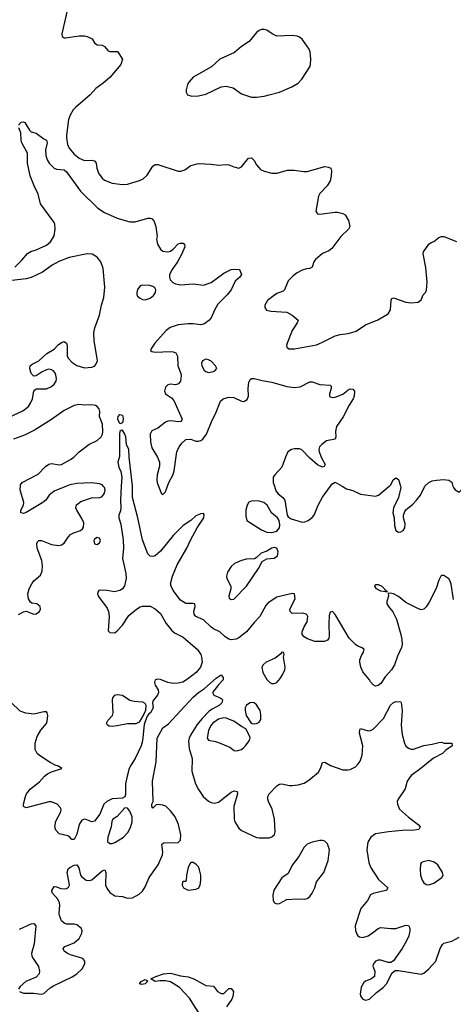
# Model space of a CAD drawing. Header units: inches. Extents: x 1603819 to 1745079, y 385938 to 533966.
# Tile 512 of 561: x 1654359 to 1657784, y 485909 to 493683. Entities that reach past the tile are written whole.
import ezdxf

# ---------------------------------------------------------------- set-up
doc = ezdxf.new("R2010")
doc.units = ezdxf.units.IN
doc.header["$MEASUREMENT"] = 0
doc.layers.add('B6458', color=7, linetype='Continuous')
doc.layers.add('B6459', color=7, linetype='Continuous')

msp = doc.modelspace()

# ---------------------------------------------------------------- linework, layer by layer
at = {"layer": 'B6458', "color": 5}
for points, elevation in [([(1655161.6, 490000), (1655156.4, 489890), (1655158, 489830), (1655154.8, 489805.2), (1655140.9, 489770), (1655141.4, 489750), (1655158.7, 489698.7), (1655175.2, 489575.2), (1655179.1, 489510), (1655170.5, 489430), (1655198.5, 489310), (1655199.8, 489270), (1655188, 489212), (1655170.7, 489189.3), (1655150, 489174.9), (1655106.6, 489166.6), (1655050, 489177.4), (1655000.1, 489179.9), (1654984.5, 489175.5), (1654976.5, 489163.5), (1654973.2, 489150), (1654982.7, 489130), (1655050, 489036), (1655061.6, 489010), (1655064.7, 488970), (1655058, 488858), (1655070, 488845.2), (1655110, 488841.2), (1655130, 488857.2), (1655170, 488903.7), (1655221.5, 488978.5), (1655281.7, 489030), (1655310, 489047.1), (1655330, 489053.4), (1655390, 489052.6), (1655430, 489032.7), (1655470, 488993.6), (1655515.1, 488915.1), (1655560.8, 488860.8), (1655582.8, 488842.8), (1655650, 488808.4), (1655763.2, 488710), (1655788.6, 488670), (1655795.7, 488650), (1655799.4, 488610), (1655786.6, 488570), (1655753.1, 488530), (1655685.1, 488474.9), (1655647.7, 488452.3), (1655610, 488443.5), (1655570, 488441.3), (1655529.4, 488449.4), (1655470, 488474.4), (1655450, 488476.3), (1655429.5, 488470), (1655423.7, 488450), (1655429.4, 488430), (1655452.1, 488392.1), (1655454, 488370), (1655446.3, 488350), (1655412.9, 488307.1), (1655408.3, 488290), (1655412.3, 488250), (1655390.9, 488210), (1655378.8, 488201.2), (1655362, 488178), (1655340.9, 488119.1), (1655329, 487990), (1655317.3, 487950), (1655272.3, 487850), (1655239.2, 487800.8), (1655224.2, 487770), (1655206.6, 487710), (1655195.3, 487650), (1655194.9, 487565.1), (1655190, 487546), (1655170, 487536.3), (1655090, 487531.8), (1655046, 487510), (1655024.5, 487490), (1654991.5, 487410), (1654950, 487356.4), (1654930, 487348.8), (1654890, 487366.4), (1654870, 487370.3), (1654850, 487362.4), (1654828, 487330), (1654810, 487251.3), (1654790, 487211), (1654770, 487211), (1654754.8, 487230), (1654739.2, 487239.2), (1654670, 487255.3), (1654643.6, 487283.6), (1654636.5, 487310), (1654645.1, 487354.9), (1654683.8, 487430), (1654685.5, 487450), (1654680.9, 487460.9), (1654654, 487490), (1654610, 487508.2), (1654590, 487508.4), (1654410, 487459.1), (1654388, 487470), (1654388.5, 487490), (1654405.2, 487550), (1654413.8, 487570), (1654444, 487610), (1654515.4, 487664.6), (1654554.9, 487710), (1654578.4, 487730), (1654610, 487745.7), (1654691.3, 487770), (1654664.7, 487790), (1654638.2, 487798.2), (1654599.4, 487819.4), (1654514.3, 487874.3), (1654497.6, 487890), (1654481.6, 487921.6), (1654480.7, 487970), (1654496.7, 488023.3), (1654525.2, 488074.8), (1654570, 488126), (1654576.5, 488143.5), (1654581.3, 488190), (1654576.3, 488210), (1654570, 488217.3), (1654550, 488219.3), (1654470, 488200.8), (1654407.5, 488207.5), (1654363.2, 488223.2), (1654290, 488294)], 340), ([(1654350, 488986), (1654390, 489008.4), (1654410, 489012.7), (1654470, 488990.6), (1654490, 488990.7), (1654516, 489010), (1654523.7, 489030), (1654522, 489050), (1654494, 489070), (1654455.4, 489075.4), (1654443.3, 489083.3), (1654429.8, 489109.8), (1654423.5, 489150), (1654433.5, 489190), (1654455.1, 489230), (1654470, 489252.2), (1654522.4, 489297.6), (1654537.3, 489330), (1654538.7, 489370), (1654532.7, 489412.7), (1654496.3, 489510), (1654494, 489546), (1654500.1, 489559.9), (1654510, 489570.5), (1654530, 489570.4), (1654610, 489539.6), (1654668.5, 489531.5), (1654690, 489536.5), (1654710, 489548.9), (1654741.5, 489598.5), (1654761.1, 489618.9), (1654779.3, 489630), (1654838, 489650), (1654856.1, 489663.9), (1654863.5, 489676.5), (1654865.1, 489710), (1654850, 489745.6), (1654809.8, 489810), (1654802.6, 489830), (1654806.5, 489853.5), (1654841.1, 489878.9), (1654926.6, 489906.6), (1654993.2, 489910), (1655010, 489918.4), (1655030, 489944), (1655034.3, 489970), (1655029.4, 489990), (1655019.4, 490000)], 360), ([(1654728.6, 490000), (1654630, 489961.1), (1654591.5, 489930), (1654564.2, 489890), (1654542.4, 489870), (1654410, 489793.2), (1654390, 489785.2), (1654368.7, 489790), (1654369.2, 489810), (1654389.2, 489850), (1654392.7, 489870), (1654362.9, 489970), (1654365.7, 490000)], 360), ([(1657786.1, 489106.1), (1657766.7, 489226.7), (1657759.1, 489250), (1657748.2, 489268.2), (1657710, 489294), (1657690, 489294.8), (1657686, 489290), (1657670, 489258), (1657647.9, 489192.1), (1657590, 489079.1), (1657570, 489046), (1657550, 489028.4), (1657530, 489024.4), (1657510, 489030.4), (1657450, 489060.8), (1657410, 489082.4), (1657350, 489129.1), (1657310, 489150.2), (1657283.7, 489156.3), (1657268, 489152), (1657272.7, 489132.7), (1657258.2, 489090), (1657259.8, 489070), (1657270.8, 489050), (1657306.5, 489006.5), (1657335.4, 488950), (1657369.9, 488830), (1657377.5, 488790), (1657378.9, 488750), (1657373.9, 488726.1), (1657341.6, 488658.4), (1657318.3, 488590), (1657296.4, 488550), (1657246.5, 488493.5), (1657210, 488443), (1657190, 488425.5), (1657170, 488422), (1657150, 488430.7), (1657130, 488454), (1657122, 488470), (1657070, 488535.3), (1657053, 488570), (1657045, 488610), (1657046.4, 488630), (1657057.8, 488662.2), (1657074.9, 488690), (1657079.3, 488710), (1657064.4, 488724.4), (1657030, 488737.3), (1657010, 488750.2), (1656961, 488801), (1656850, 488986), (1656830, 489010.8), (1656810, 489004.7), (1656802, 488978), (1656799.7, 488910), (1656804.4, 488815.6), (1656800.7, 488799.3), (1656790, 488782.8), (1656767.5, 488772.5), (1656690, 488774), (1656633.3, 488793.3), (1656606, 488810), (1656590.8, 488830), (1656590.7, 488850), (1656604.9, 488890), (1656630.7, 488930), (1656634.8, 488970), (1656630, 488982), (1656622, 488990), (1656595.9, 488995.9), (1656510, 488994), (1656494, 489010), (1656493, 489030), (1656535.3, 489110), (1656530, 489150.7), (1656510, 489153), (1656390, 489124.4), (1656322.4, 489077.6), (1656303.5, 489056.5), (1656255.6, 488970), (1656210, 488923.7), (1656149.1, 488850.9), (1656090, 488801.7), (1656070, 488792.7), (1656030, 488787.9), (1656010, 488791.4), (1655980.9, 488810), (1655940.9, 488850), (1655890, 488872.3), (1655870, 488885.9), (1655810, 488943.6), (1655750.4, 488970), (1655738, 488990), (1655735.2, 489010), (1655744, 489050), (1655742, 489070), (1655730, 489074.7), (1655670, 489073.2), (1655630, 489099.7), (1655570, 489177), (1655555, 489210), (1655551.1, 489230), (1655565, 489290), (1655601.5, 489378.5), (1655678.3, 489510), (1655706.8, 489573.2), (1655759.5, 489670), (1655812.9, 489750), (1655815.8, 489775.8), (1655810, 489782.8), (1655790, 489782), (1655750, 489766), (1655709.5, 489730), (1655650, 489688.9), (1655570, 489611.6), (1655470, 489486), (1655430, 489450.3), (1655410, 489444.9), (1655390, 489447.4), (1655370, 489464.9), (1655330, 489577.1), (1655292.5, 489750), (1655249.5, 489910), (1655250, 490000)], 340), ([(1655454.4, 490000), (1655478, 489938), (1655490, 489934), (1655510, 489954), (1655525.7, 490000)], 360), ([(1656371.2, 490000), (1656383, 489963), (1656399.3, 489939.3), (1656437.1, 489910), (1656453.4, 489890), (1656470.4, 489770.4), (1656478.5, 489758.5), (1656502.3, 489742.3), (1656590, 489716.3), (1656610, 489718), (1656637.2, 489730), (1656667.9, 489752.1), (1656683.7, 489770), (1656716.3, 489850), (1656750, 489913), (1656813.7, 490000)], 360), ([(1656904.6, 490000), (1656939.9, 489979.9), (1656990, 489965.2), (1657050, 489937.6), (1657170, 489921.6), (1657192.7, 489930), (1657278.1, 490000)], 360), ([(1657367.1, 490000), (1657370.4, 489990), (1657350.3, 489910), (1657310.3, 489830), (1657306.7, 489790), (1657315.8, 489750), (1657319.1, 489690), (1657330, 489650.6), (1657350, 489636.9), (1657370, 489639), (1657387.6, 489650), (1657401, 489670), (1657402.7, 489702.7), (1657391.5, 489750), (1657391.5, 489770), (1657401.3, 489798.7), (1657410, 489813), (1657462.9, 489857.1), (1657493.6, 489890), (1657523.6, 489930), (1657558.9, 490000)], 360), ([(1657780.9, 490000), (1657784, 489990), (1657798, 489970), (1657830, 489952), (1657848.9, 489971.1), (1657854, 489990), (1657851.3, 490000)], 360), ([(1654358.8, 486010), (1654390, 485997.6), (1654470, 485997.7), (1654530, 485990.5), (1654550, 485993.4), (1654600.9, 486039.1), (1654625.3, 486054.7), (1654773.9, 486126.1), (1654809.8, 486150.2), (1654853, 486190), (1654874.7, 486230), (1654873.3, 486250), (1654857, 486270), (1654759.8, 486299.8), (1654737, 486310), (1654709.5, 486330), (1654702, 486350), (1654714.7, 486365.3), (1654790, 486394), (1654830, 486428.8), (1654849.7, 486470), (1654851.8, 486490), (1654845.1, 486510), (1654810, 486535.8), (1654790, 486542), (1654730, 486542), (1654709.8, 486549.8), (1654690, 486569.5), (1654672.8, 486610), (1654669.8, 486629.8), (1654675.8, 486690), (1654673.5, 486710), (1654659.6, 486739.6), (1654615.8, 486790), (1654612, 486808), (1654630, 486838), (1654650, 486835.8), (1654682.7, 486822.7), (1654710, 486819.7), (1654730, 486824.4), (1654745.1, 486834.9), (1654752.1, 486850), (1654750.9, 486869.1), (1654733.1, 486950), (1654742, 486978), (1654754.5, 486990), (1654790, 487008.8), (1654811.3, 487011.3), (1654826, 486986), (1654839, 486930), (1654850, 486914.7), (1654884.9, 486890), (1654910, 486885.4), (1654930, 486892.1), (1655010, 486963.6), (1655031.5, 486971.5), (1655040.2, 486950), (1655037.7, 486850), (1655046.2, 486826.2), (1655070, 486791.7), (1655110, 486765.8), (1655170, 486759.5), (1655210, 486746), (1655250, 486750.4), (1655302.3, 486777.7), (1655330, 486801.6), (1655350, 486835.5), (1655380.7, 486910), (1655451.5, 487010), (1655487, 487090), (1655489.5, 487110.5), (1655480.7, 487170), (1655484, 487176), (1655496.2, 487183.8), (1655610, 487187.7), (1655630, 487204.7), (1655632.3, 487247.7), (1655613.4, 487330), (1655585.7, 487390), (1655550, 487436.8), (1655512.6, 487472.6), (1655490, 487480.7), (1655453.8, 487486.2), (1655436.3, 487483.7), (1655410, 487459), (1655402.7, 487470), (1655403.7, 487490), (1655413.2, 487510), (1655408.4, 487670), (1655435.7, 487824.3), (1655444.7, 488010), (1655490, 488092.2), (1655535.3, 488124.7), (1655730, 488334.6), (1655770, 488370.2), (1655818, 488402), (1655910, 488482.8), (1655950, 488510.8), (1655966, 488490), (1655966, 488470), (1655927.9, 488432.1), (1655882.8, 488370), (1655891.1, 488351.1), (1655942, 488330), (1655957.3, 488317.3), (1655961, 488310), (1655956.3, 488290), (1655935.8, 488270), (1655879.4, 488240.6), (1655856.4, 488223.6), (1655796.4, 488163.6), (1655761.8, 488118.2), (1655707.1, 488032.9), (1655697.1, 488010), (1655693.5, 487990), (1655696.9, 487930), (1655722, 487850), (1655718.1, 487750), (1655747.3, 487650), (1655770, 487604), (1655807.3, 487550), (1655850, 487514.2), (1655870, 487503.2), (1655897.6, 487497.6), (1655930, 487504.1), (1656030, 487584.5), (1656053.7, 487593.7), (1656076.3, 487590), (1656078.3, 487570), (1656049.2, 487470), (1656052.4, 487370), (1656057.7, 487350), (1656090, 487300.3), (1656110, 487282.3), (1656230, 487226.4), (1656250, 487222.4), (1656330, 487223.8), (1656350, 487230.7), (1656372, 487250), (1656378, 487270), (1656371.6, 487370), (1656354, 487450), (1656324.7, 487510), (1656318, 487530), (1656318, 487550), (1656329.6, 487570), (1656390, 487634.4), (1656410, 487646.4), (1656430, 487650.3), (1656490, 487636.9), (1656510, 487636.9), (1656558.8, 487641.2), (1656604.9, 487655.1), (1656641.7, 487678.3), (1656718.4, 487741.6), (1656736, 487770), (1656750, 487818), (1656770, 487820.7), (1656814.1, 487794.1), (1656910, 487761.3), (1656950, 487759.7), (1656970, 487763.6), (1657010, 487783.6), (1657033.2, 487806.8), (1657048, 487830), (1657064, 487876), (1657069, 487950), (1657044, 488050), (1657044.4, 488075.6), (1657050, 488086), (1657110, 488068.7), (1657130, 488070.3), (1657150, 488082.3), (1657233.4, 488166.6), (1657288.5, 488270), (1657310, 488293), (1657330, 488298.8), (1657370, 488298), (1657373, 488293), (1657378.5, 488230), (1657372.4, 488112.4), (1657380.5, 488040.5), (1657398.7, 487970), (1657410, 487947.7), (1657430, 487930.4), (1657450, 487923.1), (1657470, 487922.4), (1657550, 487952.4), (1657617.2, 487962.8), (1657670, 487977.3), (1657690, 487978.8), (1657710.7, 487970.7), (1657771.3, 487970), (1657773.4, 487950), (1657724, 487916), (1657697.3, 487890), (1657626.4, 487853.6), (1657517.5, 487762.5), (1657450, 487716.2), (1657419, 487670), (1657404, 487610), (1657348, 487530), (1657340.7, 487510), (1657342, 487490), (1657359.1, 487450), (1657430, 487385.5), (1657506, 487330), (1657521, 487310), (1657512, 487290), (1657476.1, 487283.9), (1657381.7, 487281.7), (1657270.8, 487270.8), (1657170, 487255.1), (1657133.4, 487230), (1657109.2, 487190), (1657100.2, 487130), (1657117.1, 487030), (1657130, 486992.7), (1657194.1, 486894.1), (1657267.3, 486830), (1657257.3, 486810), (1657250, 486806.6), (1657150, 486784.4), (1657130, 486773.3), (1657107.2, 486730), (1657053.2, 486666.8), (1657009.2, 486530), (1657011.5, 486491.5), (1657022, 486462), (1657029.1, 486449.1), (1657041.5, 486441.5), (1657070, 486436.5), (1657110, 486450.3), (1657146.7, 486473.3), (1657190, 486508.5), (1657210, 486516.5), (1657290, 486506.5), (1657330, 486508.9), (1657410, 486533.4), (1657430.4, 486530.4), (1657440.5, 486510), (1657441.6, 486490), (1657433.7, 486450), (1657415.2, 486410), (1657380.7, 486350), (1657310, 486251.8), (1657290, 486239.6), (1657270, 486238.7), (1657210, 486258.8), (1657190, 486258.9), (1657167.9, 486250), (1657153.1, 486230), (1657149.2, 486210), (1657163.7, 486170), (1657161.6, 486130), (1657133.3, 486106.7), (1657090, 486091.8), (1657077.4, 486082.6), (1657054.7, 486045.3), (1657048.3, 485990), (1657053.8, 485970), (1657070, 485948.7), (1657090, 485942.3), (1657120.7, 485950), (1657177.8, 486002.2), (1657230, 486041.5), (1657255.3, 486070), (1657302, 486158), (1657323.9, 486176.1), (1657350, 486177), (1657530, 486147.7), (1657550, 486156.3), (1657590, 486188.2), (1657646, 486250), (1657679.7, 486350), (1657698.6, 486381.4), (1657710, 486391.5), (1657773.3, 486406.7), (1657830, 486439.5)], 320), ([(1654356.8, 486503.2), (1654450, 486544.9), (1654470, 486547.7), (1654487.7, 486530), (1654473.6, 486386.4), (1654452.4, 486310), (1654454.4, 486290), (1654464.4, 486270), (1654507, 486207), (1654516, 486170), (1654513.7, 486150), (1654490, 486122.4), (1654408.2, 486090), (1654361.6, 486050), (1654350.6, 486030)], 320), ([(1655800.3, 485800.3), (1655698.9, 485958.9), (1655621, 486041), (1655550, 486086.4), (1655510, 486093.3), (1655466, 486094), (1655428.9, 486088.9), (1655395.3, 486110), (1655435.3, 486130), (1655495.3, 486150), (1655550, 486155.8), (1655630, 486134.4), (1655690, 486127.3), (1655734, 486110), (1655830, 486057.6), (1655890, 486053.4), (1655921, 486010), (1655950, 485994), (1655970, 485994), (1656010, 486034), (1656030, 486034), (1656047.3, 486010), (1656041.6, 485970), (1656034, 485950), (1655991.3, 485890)], 280)]:
    msp.add_lwpolyline(points, dxfattribs=dict(at, elevation=elevation))
for points, elevation in [([(1656195.6, 489884.4), (1656170, 489874.5), (1656154.4, 489850), (1656145.7, 489810), (1656143.9, 489763.9), (1656154, 489730), (1656270, 489655.8), (1656310, 489637.6), (1656350, 489633.4), (1656390, 489644.9), (1656411.8, 489670), (1656414.5, 489694.5), (1656409.3, 489730), (1656394, 489750), (1656348.7, 489788.7), (1656312.6, 489850), (1656287.3, 489870), (1656250, 489882.7)], 360), ([(1654970, 489594), (1654950, 489582), (1654944, 489570), (1654950, 489544.7), (1654970, 489538), (1654990, 489552), (1654997.2, 489570), (1654990, 489588)], 360), ([(1656370, 489516.2), (1656350, 489511.6), (1656310, 489486.6), (1656266.8, 489470), (1656226.7, 489433.3), (1656212.7, 489427.3), (1656150, 489422.7), (1656110, 489413.3), (1656056.3, 489390), (1656030, 489365.6), (1656000.2, 489319.8), (1655992.2, 489290), (1655995.8, 489270), (1656025.3, 489210), (1656025.3, 489190), (1656010.7, 489130.7), (1656014.4, 489114.4), (1656030, 489104), (1656050, 489108.2), (1656150.5, 489209.5), (1656245.6, 489350), (1656274.5, 489405.5), (1656310, 489424.9), (1656370, 489430.4), (1656394.7, 489450), (1656400.5, 489480.5), (1656389.6, 489509.6)], 360), ([(1657256, 489164), (1657250, 489165.2), (1657210, 489169.6), (1657177.2, 489190), (1657165.1, 489210), (1657170, 489224.7), (1657190, 489222.8), (1657218.8, 489210), (1657241, 489190), (1657242, 489182), (1657262, 489170)], 340), ([(1656430, 488688), (1656422.8, 488677.2), (1656378, 488642), (1656306, 488610), (1656282.4, 488590), (1656272.2, 488570), (1656278.7, 488530), (1656310, 488473.7), (1656335.5, 488450), (1656350, 488442.7), (1656370, 488441.7), (1656390, 488450.4), (1656417.3, 488482.7), (1656435.1, 488510), (1656452, 488550), (1656454.5, 488570), (1656442, 488650), (1656448, 488670), (1656446, 488686)], 340), ([(1655275.5, 488124.5), (1655210, 488124.7), (1655130, 488108.5), (1655090, 488103.4), (1655065.4, 488105.4), (1655052.3, 488112.3), (1655044.4, 488130), (1655054.3, 488150), (1655091, 488190), (1655097.7, 488210), (1655092.1, 488310), (1655095.1, 488330), (1655109.6, 488350), (1655130, 488355.2), (1655170, 488350.2), (1655230, 488311.1), (1655263, 488303), (1655330, 488297.2), (1655346.1, 488286.1), (1655354.2, 488270), (1655352.4, 488227.6), (1655340.7, 488199.3), (1655302.6, 488137.4)], 340), ([(1656190, 488292.9), (1656178.8, 488290), (1656150.3, 488270), (1656140.8, 488250), (1656138.6, 488230), (1656146.9, 488190), (1656187.5, 488127.5), (1656204, 488124), (1656230, 488127.3), (1656250, 488137.3), (1656262.9, 488157.1), (1656264, 488196), (1656257.4, 488230), (1656230, 488274.8), (1656210, 488288.5)], 340), ([(1655970, 488169.8), (1655930, 488159.4), (1655884.7, 488130), (1655868.5, 488110), (1655850.2, 488070), (1655838.4, 488010), (1655850, 487993.4), (1655904.9, 487984.9), (1655930, 487976.5), (1656018.7, 487938.7), (1656053.2, 487913.2), (1656070.6, 487910.6), (1656110, 487922), (1656130, 487935.5), (1656141.6, 487950), (1656172.3, 487990), (1656179.3, 488010), (1656174, 488030), (1656145.2, 488085.2), (1656110, 488102), (1656050, 488145.4), (1655990, 488167.6)], 340), ([(1655190, 487460.9), (1655130, 487391.3), (1655094, 487370), (1655086.5, 487353.5), (1655081, 487310), (1655056.2, 487230), (1655053.8, 487193.8), (1655070, 487178.4), (1655090, 487179.6), (1655110, 487187.3), (1655179.2, 487230), (1655214.1, 487265.9), (1655235.4, 487304.6), (1655246.6, 487350), (1655247.2, 487390), (1655230, 487433.6), (1655210, 487457)], 340), ([(1656750, 487203.6), (1656730, 487203), (1656670, 487189.7), (1656630, 487173.7), (1656605.7, 487150), (1656563.5, 487076.5), (1656510, 487006.6), (1656479.2, 486940.8), (1656430, 486906.6), (1656367.4, 486810), (1656358.7, 486770), (1656362, 486730), (1656370.8, 486710), (1656390, 486702), (1656410, 486706), (1656470, 486735.6), (1656550, 486743.2), (1656610, 486738), (1656630, 486743.7), (1656650, 486760.4), (1656670, 486786), (1656689.7, 486830), (1656703, 486877), (1656760.5, 486950), (1656795.9, 487044.1), (1656806, 487130), (1656790, 487175.1), (1656770, 487196.2)], 320), ([(1655730, 487029.5), (1655710.6, 487029.4), (1655701.7, 487018.3), (1655690, 486988.7), (1655676.5, 486930), (1655674.4, 486885.6), (1655670, 486878), (1655650, 486878), (1655646, 486874), (1655641, 486850), (1655652, 486830), (1655690, 486811.3), (1655750, 486818.8), (1655770, 486827.3), (1655785.6, 486850), (1655789.7, 486890), (1655788.6, 486930), (1655779.8, 486970), (1655770, 486993.6), (1655750, 487015.6)], 320), ([(1657590, 487043.5), (1657544.7, 487035.3), (1657532.4, 487027.6), (1657524.9, 487015.1), (1657520.8, 486970), (1657524.5, 486930), (1657536.9, 486890), (1657550, 486868.9), (1657570, 486854.9), (1657590, 486851.3), (1657630, 486864.5), (1657691.8, 486910), (1657703.6, 486930), (1657699.6, 486950), (1657661, 487010), (1657632.6, 487032.6)], 340), ([(1655324.8, 486064.8), (1655304, 486070), (1655318, 486090), (1655350, 486104), (1655361, 486101), (1655371.3, 486091.3), (1655350, 486069.8)], 280)]:
    msp.add_lwpolyline(points, close=True, dxfattribs=dict(at, elevation=elevation))
at = {"layer": 'B6459', "color": 5}
for points, elevation in [([(1654734.2, 493754.2), (1654692.7, 493570), (1654694.8, 493550), (1654710, 493540.5), (1654720.4, 493540.4), (1654830, 493556.4), (1654870, 493555.8), (1654891.3, 493550), (1654930.4, 493530.4), (1654950, 493501), (1654970, 493484), (1655010, 493481), (1655030, 493471.3), (1655056.9, 493436.9), (1655071.1, 493431.1), (1655130.6, 493430.6), (1655170.7, 493370.7), (1655159.1, 493330), (1655070, 493226.3), (1655019.3, 493180.7), (1654961.4, 493138.6), (1654914.4, 493090), (1654801.1, 492990), (1654781.8, 492970), (1654758.2, 492930), (1654745.7, 492894.3), (1654727.6, 492770), (1654728.6, 492748.6), (1654737.7, 492697.7), (1654749.4, 492669.4), (1654790, 492620.2), (1654830, 492590.2), (1654870, 492571.4), (1654930, 492573.4), (1654950, 492568.4), (1654963.1, 492550), (1654967.3, 492510), (1654982, 492470), (1655010, 492430.4), (1655030, 492414.6), (1655090, 492391.5), (1655170, 492380.2), (1655210, 492385.2), (1655306.5, 492413.5), (1655333.8, 492426.2), (1655364.7, 492455.3), (1655410, 492525.3), (1655430, 492538.7), (1655450, 492539.5), (1655610, 492487.6), (1655632.3, 492487.7), (1655663.7, 492496.3), (1655710, 492530.4), (1655770, 492546), (1655870, 492543), (1655930, 492533), (1655990, 492540.5), (1656010, 492538), (1656050, 492520.7), (1656090, 492510.7), (1656110, 492520.7), (1656166.6, 492590), (1656190, 492592.7), (1656211.8, 492571.8), (1656230, 492536), (1656261.1, 492501.1), (1656290, 492486.8), (1656350, 492470.8), (1656390, 492470.8), (1656473.7, 492493.7), (1656525.6, 492494.4), (1656604, 492484), (1656630, 492484.9), (1656770, 492524), (1656798.5, 492518.5), (1656816, 492510), (1656820.4, 492490), (1656818.3, 492450), (1656810.2, 492409.8), (1656788.4, 492370), (1656730.4, 492310), (1656719.5, 492290), (1656697.1, 492170), (1656710, 492150.7), (1656727.4, 492147.4), (1656850, 492163), (1656870, 492163), (1656912.2, 492152.2), (1656930, 492142), (1656956.7, 492096.7), (1656965.6, 492050), (1656957.2, 492030), (1656894.9, 491970), (1656824.9, 491875.1), (1656801, 491859), (1656750, 491836.2), (1656696.3, 491790), (1656682, 491770), (1656670, 491729.2), (1656650, 491718), (1656623.4, 491716.6), (1656590, 491704.5), (1656550, 491684.2), (1656519.2, 491660.8), (1656478.9, 491621.1), (1656450, 491549), (1656441.1, 491538.9), (1656390, 491520.5), (1656371.5, 491508.5), (1656315.2, 491464.8), (1656295.8, 491430), (1656294.9, 491410), (1656309, 491389), (1656342.6, 491382.6), (1656470, 491373.7), (1656510, 491350.4), (1656557.3, 491310), (1656550.4, 491290), (1656510.2, 491230), (1656470.3, 491130), (1656466.7, 491110), (1656470, 491098), (1656484.9, 491084.9), (1656530, 491084.1), (1656703.4, 491116.6), (1656746.5, 491133.5), (1656850, 491186.5), (1656890, 491197.4), (1656954.4, 491205.6), (1657016.1, 491223.9), (1657090, 491274.2), (1657187.2, 491312.8), (1657270, 491361.3), (1657288.7, 491391.3), (1657292, 491468), (1657298, 491482), (1657310, 491485.5), (1657410, 491452.7), (1657450, 491448.4), (1657506.8, 491453.2), (1657529, 491470), (1657546, 491510), (1657564, 491530), (1657572.1, 491547.9), (1657576.2, 491610), (1657567.2, 491727.2), (1657544.7, 491835.3), (1657548.7, 491850), (1657589.3, 491910.7), (1657610, 491924.7), (1657630, 491931.3), (1657670, 491962), (1657690, 491971), (1657710, 491971), (1657810, 491932)], 380), ([(1654321.6, 491730), (1654376.6, 491783.4), (1654422, 491838), (1654447.5, 491852.5), (1654490, 491866), (1654570, 491903.1), (1654602.9, 491930), (1654630, 491976), (1654639.7, 492030), (1654635.4, 492070), (1654624.8, 492090), (1654523.1, 492230), (1654504.7, 492304.7), (1654472.3, 492370), (1654441.6, 492450), (1654421.3, 492550), (1654421.6, 492630), (1654376.2, 492710), (1654369.6, 492730.4), (1654367.3, 492790), (1654352.3, 492830)], 360), ([(1654349.3, 492850), (1654370, 492874), (1654390, 492877.3), (1654398.8, 492870), (1654437.3, 492810), (1654450, 492797.3), (1654490, 492786.8), (1654550, 492741), (1654570, 492731.3), (1654574.9, 492710), (1654563.6, 492656.4), (1654565.2, 492610), (1654576, 492576), (1654590.8, 492550.8), (1654630, 492511.6), (1654650, 492503.1), (1654710, 492496.2), (1654730, 492481.8), (1654838.8, 492330), (1654975.6, 492195.6), (1655030, 492161.3), (1655130, 492115.3), (1655230, 492087.3), (1655270, 492087.7), (1655370, 492116.3), (1655390, 492116.3), (1655404.7, 492110), (1655420.7, 492090), (1655433, 492050), (1655440.7, 492010), (1655444, 491970), (1655440.7, 491950), (1655446.8, 491910), (1655470, 491871.3), (1655490, 491856), (1655530, 491850.7), (1655550, 491856.3), (1655570, 491870.7), (1655610, 491913), (1655630, 491919.1), (1655650, 491918.8), (1655661, 491910), (1655662.8, 491890), (1655637, 491830), (1655605.2, 491770), (1655562.4, 491710), (1655542.7, 491670), (1655541.1, 491650), (1655546.4, 491630), (1655567.6, 491607.6), (1655590, 491596.4), (1655630, 491590.4), (1655730, 491596.4), (1655810, 491586.7), (1655871, 491609), (1655970, 491680.7), (1656028.7, 491710), (1656054, 491714), (1656094, 491710), (1656111.3, 491671.3), (1656098, 491650), (1656061.3, 491618.7), (1656028.5, 491550), (1655998.9, 491510), (1655924.2, 491435.8), (1655897, 491390), (1655872.2, 491330), (1655852.2, 491307.8), (1655817.8, 491282.2), (1655790, 491273.5), (1655730, 491282.3), (1655690, 491281.6), (1655610, 491272.5), (1655547.6, 491252.4), (1655516.9, 491230), (1655426, 491130), (1655398.8, 491090), (1655392, 491072), (1655402.5, 491062.5), (1655430, 491058), (1655550, 491063.1), (1655570, 491061.6), (1655592, 491052), (1655605.3, 491025.3), (1655606.9, 490950), (1655631.4, 490890), (1655635.2, 490870), (1655630.3, 490830), (1655612.4, 490807.6), (1655590, 490800.5), (1655550, 490804.5), (1655530, 490800.9), (1655510, 490782), (1655503, 490750), (1655510.7, 490730), (1655556.9, 490696.9), (1655576, 490676), (1655642.8, 490530), (1655639.8, 490520.2), (1655632, 490510), (1655612.7, 490507.3), (1655550, 490514.7), (1655530, 490513), (1655510, 490505.1), (1655450, 490458.7), (1655403.1, 490436.9), (1655390.4, 490410), (1655392, 490350), (1655402.6, 490302.6), (1655448.4, 490230), (1655462.4, 490190), (1655462.8, 490157.2), (1655444.9, 490090), (1655441.6, 490050), (1655444.9, 490024.9), (1655454.4, 490000)], 360), ([(1654276.5, 490543.5), (1654384.5, 490595.5), (1654427.3, 490630), (1654445.2, 490654.8), (1654458.9, 490690), (1654469.7, 490750.3), (1654478.9, 490761.1), (1654491.9, 490768.1), (1654570, 490768.9), (1654610, 490787.2), (1654630, 490804.4), (1654646.3, 490830), (1654651, 490850), (1654640.9, 490890), (1654625.6, 490910), (1654610, 490919.2), (1654590, 490922.7), (1654570, 490918.5), (1654536.4, 490903.6), (1654490, 490872), (1654470, 490869.2), (1654449.5, 490890), (1654439.5, 490930), (1654441.2, 490950), (1654457, 490963), (1654511, 490989), (1654572.8, 491047.2), (1654630, 491080.5), (1654664, 491116), (1654690, 491133.4), (1654710, 491140.7), (1654728, 491128), (1654733.7, 491110), (1654734.6, 491030), (1654741.1, 491010), (1654770, 490979.5), (1654810, 490952), (1654870, 490935.3), (1654930, 490938.7), (1654950, 490948.2), (1654960.4, 490959.6), (1654972.6, 490990), (1654947.1, 491150), (1654943.9, 491210), (1654951.7, 491250), (1654988.4, 491350), (1655004.3, 491430), (1655023.2, 491490), (1655031.5, 491570), (1655019.2, 491719.2), (1654999.9, 491770), (1654970, 491808.9), (1654930.4, 491830.4), (1654892.9, 491832.9), (1654750, 491803.8), (1654667.1, 491772.9), (1654616.3, 491743.7), (1654540.3, 491690), (1654450, 491648.4), (1654410, 491635.6), (1654297.5, 491622.5)], 360), ([(1655525.7, 490000), (1655536, 490030), (1655570, 490091.3), (1655579.1, 490120.9), (1655601.3, 490270), (1655619.6, 490310), (1655640.8, 490339.2), (1655672.1, 490367.9), (1655710, 490370.6), (1655750, 490356.3), (1655770, 490354.9), (1655790, 490359.3), (1655806, 490370), (1655834.5, 490410), (1655879.1, 490520.9), (1655906, 490570), (1655944.5, 490670), (1655966, 490690), (1656010, 490701.3), (1656050, 490700.5), (1656110, 490670.6), (1656130, 490668.4), (1656155.9, 490684.1), (1656166, 490710), (1656162.7, 490770), (1656170, 490822), (1656178.6, 490841.4), (1656189.5, 490850.5), (1656210, 490850.5), (1656272.8, 490832.8), (1656350, 490821.6), (1656470, 490786), (1656530, 490778.4), (1656575.3, 490784.7), (1656650, 490822.8), (1656670, 490822.8), (1656730, 490802), (1656810, 490796), (1656818, 490790), (1656818.8, 490770), (1656804.9, 490730), (1656806.8, 490710), (1656810, 490704.7), (1656830, 490701), (1656850, 490702.8), (1656910, 490725.5), (1656950, 490757.3), (1656970, 490767.3), (1656990, 490766), (1657002.8, 490750), (1657000.5, 490710), (1656994, 490690), (1656961.3, 490638.7), (1656912.7, 490547.3), (1656860.2, 490470), (1656852, 490432), (1656855.5, 490390), (1656850.8, 490370), (1656782, 490358), (1656744, 490330), (1656727.3, 490310), (1656722, 490290), (1656724.9, 490270), (1656743.1, 490223.1), (1656770.8, 490170), (1656764.7, 490155.3), (1656750, 490148.7), (1656710, 490169.3), (1656650, 490220.5), (1656587.7, 490287.7), (1656570, 490295), (1656530, 490295.8), (1656506.7, 490290), (1656477.6, 490270), (1656457.5, 490230), (1656429.4, 490150.6), (1656374.4, 490090), (1656362, 490070), (1656361.7, 490030), (1656371.2, 490000)], 360), ([(1654365.7, 490000), (1654366.6, 490010), (1654379, 490030), (1654505.6, 490094.4), (1654564.1, 490155.9), (1654590, 490173.7), (1654610, 490179.5), (1654670, 490167.4), (1654690, 490172), (1654759.5, 490210), (1654787.6, 490230), (1654830, 490272), (1654905.1, 490330), (1654970, 490360.3), (1655003, 490390), (1655013.5, 490410), (1655016.8, 490430), (1655013.6, 490490), (1654989.1, 490549.1), (1654991.2, 490590), (1654987.3, 490610), (1654971.8, 490630), (1654957, 490637), (1654930, 490642.6), (1654870, 490640.3), (1654825.6, 490645.6), (1654790, 490636.4), (1654710, 490596.5), (1654610, 490526), (1654477.1, 490442.9), (1654398, 490402), (1654310, 490369.7)], 360), ([(1655250, 490000), (1655250, 490002), (1655223.2, 490230), (1655220.7, 490290), (1655203.1, 490330), (1655196.5, 490390), (1655190, 490410.5), (1655170, 490440.7), (1655161.5, 490438.5), (1655150, 490431.3), (1655147.8, 490412.2), (1655146.9, 490233.1), (1655133.3, 490190), (1655141.6, 490150), (1655156.8, 490116.8), (1655164.9, 490070), (1655161.6, 490000)], 340), ([(1656813.7, 490000), (1656824.8, 490015.2), (1656850, 490031), (1656904.6, 490000)], 360), ([(1657278.1, 490000), (1657279.1, 490000.9), (1657289.2, 490010), (1657309.2, 490050), (1657330, 490064.7), (1657350, 490052), (1657367.1, 490000)], 360), ([(1657558.9, 490000), (1657559.3, 490000.7), (1657589.2, 490030), (1657617.2, 490042.8), (1657650, 490048.4), (1657710, 490053.4), (1657747.3, 490047.3), (1657771.1, 490031.1), (1657780.9, 490000)], 360), ([(1655019.4, 490000), (1655010, 490009.4), (1654990, 490017.6), (1654925.4, 490025.4), (1654864.7, 490024.7), (1654810, 490021.1), (1654754, 490010), (1654728.6, 490000)], 360)]:
    msp.add_lwpolyline(points, dxfattribs=dict(at, elevation=elevation))
for points, elevation in [([(1656290, 493606), (1656270, 493605.2), (1656250, 493596), (1656230, 493582.7), (1656170.6, 493510), (1656110, 493471.5), (1656055.4, 493424.6), (1655940.4, 493370), (1655874.4, 493310), (1655730.2, 493229.8), (1655694, 493190), (1655683.7, 493170), (1655672.7, 493130), (1655673, 493110), (1655684, 493090), (1655718.7, 493078.7), (1655770, 493080.2), (1655830, 493094.7), (1655950, 493151.3), (1655990, 493157.7), (1656044.4, 493144.4), (1656110, 493097), (1656190, 493071.3), (1656230.2, 493070.2), (1656290, 493078.4), (1656330, 493089.1), (1656410, 493110.2), (1656507.2, 493152.8), (1656557.4, 493182.6), (1656587.8, 493212.2), (1656649.6, 493310), (1656656.9, 493330), (1656659.7, 493370), (1656652.8, 493430), (1656646.3, 493450), (1656591.1, 493530), (1656570, 493544.8), (1656550, 493553.1), (1656510, 493557.6), (1656390, 493553.3), (1656352.7, 493570), (1656310, 493599.5)], 420), ([(1655330, 491588), (1655310, 491580.5), (1655290, 491552.3), (1655283.7, 491530), (1655284.9, 491510), (1655290, 491500.7), (1655310, 491483.8), (1655330, 491474.4), (1655350, 491472.2), (1655390, 491485.3), (1655415.6, 491504.4), (1655431.8, 491530), (1655434, 491550), (1655426.2, 491566.2), (1655410, 491576.9), (1655383.5, 491583.5)], 360), ([(1655830, 491003.5), (1655801.6, 490990), (1655793.7, 490970), (1655797, 490950), (1655815.8, 490915.8), (1655830, 490903.8), (1655850, 490898.4), (1655890, 490905.3), (1655899.3, 490910), (1655916, 490930), (1655906.6, 490950), (1655870, 490985.6), (1655850, 490998.3)], 380), ([(1655150, 490492.7), (1655134.7, 490530), (1655138, 490550), (1655150, 490566), (1655170, 490559.1), (1655174.3, 490550), (1655176.5, 490530), (1655170, 490499)], 340)]:
    msp.add_lwpolyline(points, close=True, dxfattribs=dict(at, elevation=elevation))

doc.saveas('drawing.dxf')
